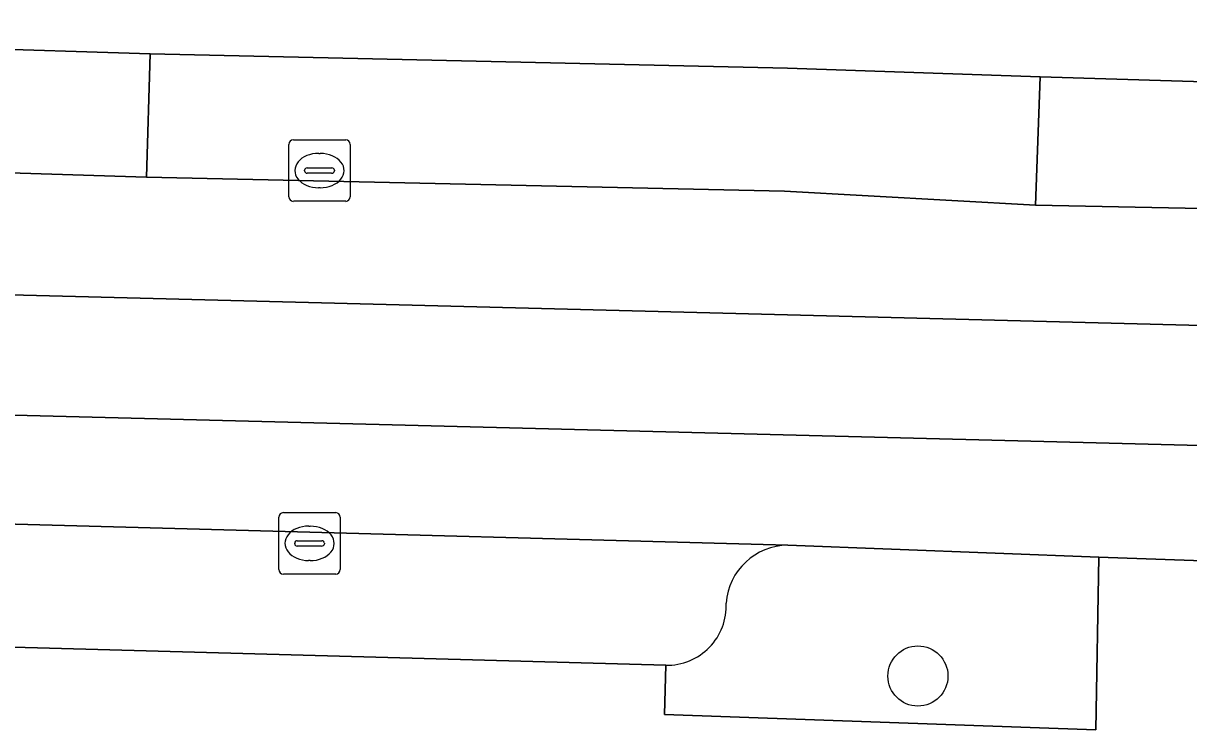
# Model space of a CAD drawing. Extents: x 162082 to 163401, y 388089 to 388636.
# Drawn here: x 162632.59 to 162651.56, y 388456.84 to 388468.33 of the extents above; entities that cross this region are included whole.
import ezdxf

# ---------------------------------------------------------------- set-up
doc = ezdxf.new("R2010")
doc.units = 0
for name, color, linetype in [('IMGEO_Boom', 7, 'Continuous'), ('IMGEO_Groenvoorziening', 7, 'Continuous'), ('IMGEO_Kolk', 7, 'Continuous'), ('IMGEO_Parkeervlak_open', 7, 'Continuous'), ('IMGEO_Rijbaan_lokaal_gesloten', 7, 'Continuous'), ('IMGEO_Rijbaan_lokaal_open', 7, 'Continuous'), ('IMGEO_Voetpad_open', 7, 'Continuous')]:
    doc.layers.add(name, color=color, linetype=linetype)

msp = doc.modelspace()

# ---------------------------------------------------------------- linework, layer by layer
at = {"layer": 'IMGEO_Boom'}
msp.add_circle((162647.149, 388457.708), 0.489, dxfattribs=at)
at = {"layer": 'IMGEO_Groenvoorziening'}
for points in [[(162650.093, 388459.642), (162645.033, 388459.838)], [(162643.045, 388457.883), (162643.023, 388457.084), (162650.043, 388456.835), (162650.093, 388459.642)]]:
    msp.add_lwpolyline(points, dxfattribs=at)
for centre, radius, start, end in [((162645.041, 388458.822), 1.016, 90.4589, 175.9558), ((162643.063, 388458.849), 0.966, 268.9582, 2.6508)]:
    msp.add_arc(centre, radius, start, end, dxfattribs=at)
at = {"layer": 'IMGEO_Kolk'}
for p, q in [((162636.906, 388465.505), (162636.906, 388466.357)), ((162636.981, 388466.431), (162637.833, 388466.431)), ((162637.907, 388466.357), (162637.907, 388465.505)), ((162637.394, 388466.211), (162637.419, 388466.211)), ((162637.165, 388465.925), (162637.165, 388465.937)), ((162637.208, 388465.974), (162637.606, 388465.974)), ((162637.649, 388465.937), (162637.649, 388465.925)), ((162637.603, 388465.888), (162637.205, 388465.888)), ((162637.417, 388465.651), (162637.392, 388465.651)), ((162637.833, 388465.431), (162636.981, 388465.431)), ((162636.744, 388459.44), (162636.744, 388460.292)), ((162636.819, 388460.366), (162637.671, 388460.366)), ((162637.745, 388460.292), (162637.745, 388459.44)), ((162637.232, 388460.146), (162637.257, 388460.146)), ((162637.003, 388459.86), (162637.003, 388459.872)), ((162637.441, 388459.823), (162637.043, 388459.823)), ((162637.046, 388459.909), (162637.444, 388459.909)), ((162637.487, 388459.872), (162637.487, 388459.86)), ((162637.255, 388459.586), (162637.23, 388459.586)), ((162637.671, 388459.366), (162636.819, 388459.366))]:
    msp.add_line(p, q, dxfattribs=at)
for points in [[(162636.906, 388465.505), (162636.906, 388466.357)], [(162636.981, 388466.431), (162637.833, 388466.431)], [(162637.907, 388466.357), (162637.907, 388465.505)], [(162637.833, 388465.431), (162636.981, 388465.431)], [(162636.744, 388459.44), (162636.744, 388460.292)], [(162636.819, 388460.366), (162637.671, 388460.366)], [(162637.745, 388460.292), (162637.745, 388459.44)], [(162637.671, 388459.366), (162636.819, 388459.366)]]:
    msp.add_lwpolyline(points, dxfattribs=at)
for centre, radius, start, end in [((162636.983, 388466.355), 0.0765, 91.552, 178.448), ((162636.983, 388466.355), 0.0765, 91.552, 178.448), ((162637.831, 388466.355), 0.0765, 1.552, 88.448), ((162637.831, 388466.355), 0.0765, 1.552, 88.448), ((162637.205, 388465.934), 0.0403, 85.8775, 175.7526), ((162637.202, 388465.924), 0.0366, 178.938, 274.7102), ((162637.606, 388465.931), 0.043, 264.8664, 352.4533), ((162637.61, 388465.936), 0.0386, 1.7309, 96.639), ((162636.983, 388465.507), 0.0765, 181.552, 268.448), ((162636.983, 388465.507), 0.0765, 181.552, 268.448), ((162637.831, 388465.507), 0.0765, 271.552, 358.448), ((162637.831, 388465.507), 0.0765, 271.552, 358.448), ((162636.821, 388460.29), 0.0765, 91.552, 178.448), ((162636.821, 388460.29), 0.0765, 91.552, 178.448), ((162637.669, 388460.29), 0.0765, 1.552, 88.448), ((162637.669, 388460.29), 0.0765, 1.552, 88.448), ((162637.043, 388459.869), 0.0403, 85.8775, 175.7526), ((162637.04, 388459.859), 0.0366, 178.938, 274.7102), ((162637.444, 388459.866), 0.043, 264.8664, 352.4533), ((162637.448, 388459.871), 0.0386, 1.7309, 96.639), ((162636.821, 388459.442), 0.0765, 181.552, 268.448), ((162636.821, 388459.442), 0.0765, 181.552, 268.448), ((162637.669, 388459.442), 0.0765, 271.552, 358.448), ((162637.669, 388459.442), 0.0765, 271.552, 358.448)]:
    msp.add_arc(centre, radius, start, end, dxfattribs=at)
for centre, major_axis, ratio, start_param, end_param in [((162637.393, 388465.931), (-0.387, 0.002), 0.722429, 4.712389, 7.853982), ((162637.418, 388465.931), (-0.39, 0.002), 0.717154, 1.570796, 4.712389), ((162637.231, 388459.866), (-0.387, 0.002), 0.722429, 4.712389, 7.853982), ((162637.256, 388459.866), (-0.39, 0.002), 0.717154, 1.570796, 4.712389)]:
    msp.add_ellipse(centre, major_axis=major_axis, ratio=ratio, start_param=start_param, end_param=end_param, dxfattribs=at)
at = {"layer": 'IMGEO_Parkeervlak_open'}
for points in [[(162649.141, 388467.457), (162645.028, 388467.596), (162634.653, 388467.828), (162634.588, 388465.822), (162644.976, 388465.594), (162649.063, 388465.37)], [(162659.117, 388467.152), (162649.141, 388467.457), (162649.063, 388465.37), (162659.081, 388465.167)]]:
    msp.add_lwpolyline(points, close=True, dxfattribs=at)
for points in [[(162645.033, 388459.838), (162625.068, 388460.379)], [(162627.101, 388458.323), (162643.045, 388457.883)]]:
    msp.add_lwpolyline(points, dxfattribs=at)
for centre, radius, start, end in [((162645.041, 388458.822), 1.016, 90.4589, 175.9558), ((162643.063, 388458.849), 0.966, 268.9582, 2.6508)]:
    msp.add_arc(centre, radius, start, end, dxfattribs=at)
at = {"layer": 'IMGEO_Rijbaan_lokaal_gesloten'}
for points in [[(162644.976, 388465.594), (162634.588, 388465.822), (162628.419, 388466.017), (162621.559, 388466.147), (162618.544, 388466.251), (162618.463, 388464.27), (162675.589, 388462.798), (162711.816, 388461.865)], [(162713.048, 388463.823), (162712.768, 388463.818), (162706.497, 388463.931), (162698.496, 388464.193), (162687.566, 388464.449), (162676.815, 388464.718), (162663.044, 388465.084), (162659.081, 388465.167), (162649.063, 388465.37), (162644.976, 388465.594)], [(162716.906, 388459.796), (162618.418, 388462.308)], [(162622.231, 388460.4), (162623.469, 388460.379), (162625.068, 388460.379), (162645.033, 388459.838), (162650.093, 388459.642), (162657.035, 388459.4), (162658.257, 388459.358), (162660.569, 388459.432), (162673.195, 388458.994), (162692.306, 388458.472), (162694.107, 388458.481), (162701.648, 388458.236), (162705.285, 388458.143), (162713.448, 388457.896), (162717.358, 388457.821)]]:
    msp.add_lwpolyline(points, dxfattribs=at)
at = {"layer": 'IMGEO_Rijbaan_lokaal_open'}
msp.add_lwpolyline([(162634.653, 388467.828), (162628.447, 388468.027), (162628.419, 388466.017), (162634.588, 388465.822)], close=True, dxfattribs=at)
msp.add_lwpolyline([(162711.816, 388461.865), (162675.589, 388462.798), (162618.463, 388464.27), (162618.418, 388462.308), (162716.906, 388459.796)], dxfattribs=at)
at = {"layer": 'IMGEO_Voetpad_open'}
for points in [[(162617.043, 388466.513), (162617.108, 388469.532), (162623.434, 388469.405), (162623.422, 388468.141), (162623.574, 388468.172), (162628.447, 388468.027), (162634.653, 388467.828), (162645.028, 388467.596), (162649.141, 388467.457), (162659.117, 388467.152), (162663.087, 388467.066), (162676.853, 388466.691), (162687.661, 388466.43), (162698.457, 388466.189), (162704.535, 388466.037), (162704.563, 388466.036), (162704.591, 388466.034), (162704.633, 388467.177), (162715.162, 388466.88)], [(162657.035, 388459.4), (162650.093, 388459.642), (162650.043, 388456.835), (162643.023, 388457.084), (162643.045, 388457.883), (162627.101, 388458.323), (162627.099, 388457.475), (162617.068, 388457.704), (162617.1, 388458.59)]]:
    msp.add_lwpolyline(points, dxfattribs=at)

doc.saveas('drawing.dxf')
